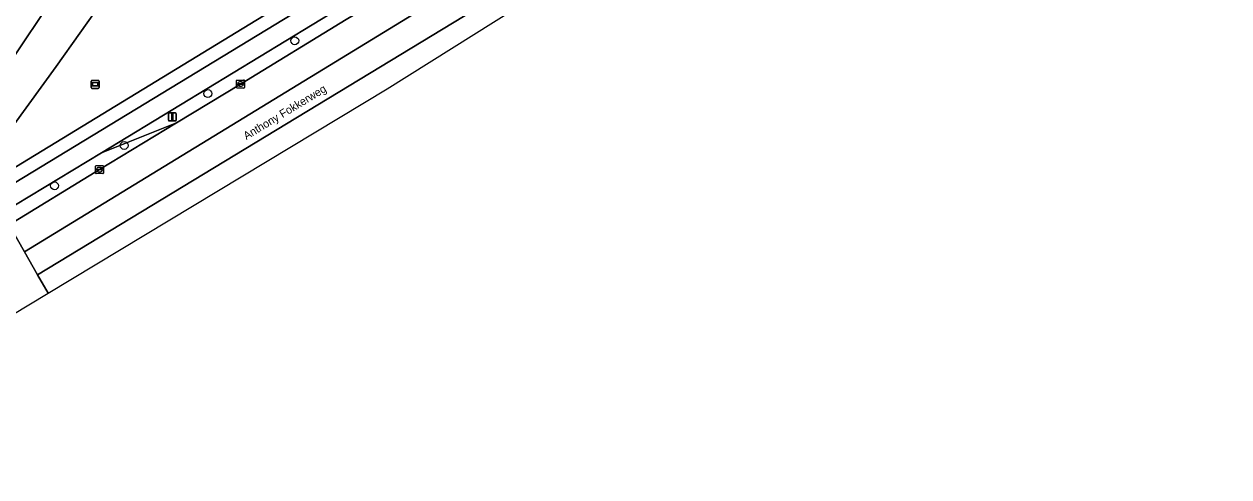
# Model space of a CAD drawing. Extents: x 157320 to 158835, y 386650 to 388491.
# Drawn here: x 158665.7 to 158816.2, y 387091.9 to 387148.4 of the extents above; entities that cross this region are included whole.
import ezdxf

# ---------------------------------------------------------------- set-up
doc = ezdxf.new("R2010")
doc.units = 0
for name, color, linetype in [('IMGEO_Berm_groen', 7, 'Continuous'), ('IMGEO_Boom', 7, 'Continuous'), ('IMGEO_Fietspad_gesloten', 7, 'Continuous'), ('IMGEO_Gemengd_bos', 7, 'Continuous'), ('IMGEO_Groenvoorziening', 7, 'Continuous'), ('IMGEO_Kolk', 7, 'Continuous'), ('IMGEO_Lichtmast', 7, 'Continuous'), ('IMGEO_Openbare_ruimte_label', 7, 'Continuous'), ('IMGEO_Rijbaan_regionaal_gesloten', 7, 'Continuous'), ('IMGEO_Verklikker', 7, 'Continuous'), ('IMGEO_Voetpad_open', 7, 'Continuous')]:
    doc.layers.add(name, color=color, linetype=linetype)

msp = doc.modelspace()

# ---------------------------------------------------------------- linework, layer by layer
at = {"layer": 'IMGEO_Berm_groen'}
msp.add_lwpolyline([(158705.93, 387148.96), (158709.18, 387150.91), (158708.25, 387152.33), (158675.32, 387132.34), (158684.71, 387136.07), (158692.71, 387140.92)], close=True, dxfattribs=at)
for points in [[(158675.09, 387130.24), (158684.71, 387136.07), (158675.32, 387132.34), (158662.81, 387124.75)], [(158663.79, 387123.35), (158675.09, 387130.24)]]:
    msp.add_lwpolyline(points, dxfattribs=at)
at = {"layer": 'IMGEO_Boom'}
for centre in [(158699.49, 387146.32), (158688.63, 387139.73), (158678.17, 387133.25), (158669.47, 387128.22)]:
    msp.add_circle(centre, 0.489, dxfattribs=at)
at = {"layer": 'IMGEO_Fietspad_gesloten'}
for points in [[(158711.04, 387156.89), (158658.02, 387124.66)], [(158660.21, 387123.18), (158662.81, 387124.75), (158675.32, 387132.34), (158708.25, 387152.33)]]:
    msp.add_lwpolyline(points, dxfattribs=at)
at = {"layer": 'IMGEO_Gemengd_bos'}
for points in [[(158660.6, 387130.66), (158669.65, 387143.09), (158678.55, 387155.62), (158685.08, 387166.85), (158686.55, 387170.99)], [(158677.43, 387163.77), (158655.74, 387131.55)], [(158655.74, 387131.55), (158677.43, 387163.77)]]:
    msp.add_lwpolyline(points, dxfattribs=at)
at = {"layer": 'IMGEO_Groenvoorziening'}
for points in [[(158657.86, 387126.45), (158705.61, 387155.6), (158704.7, 387157.57), (158702.66, 387156.59), (158701.79, 387158.35), (158688.73, 387184.77)], [(158686.55, 387170.99), (158685.08, 387166.85), (158678.55, 387155.62), (158669.65, 387143.09), (158660.6, 387130.66)]]:
    msp.add_lwpolyline(points, dxfattribs=at)
at = {"layer": 'IMGEO_Kolk'}
for p, q in [((158692.21, 387140.5), (158692.21, 387141.35)), ((158692.29, 387141.42), (158693.14, 387141.42)), ((158692.7, 387141.2), (158692.72, 387141.2)), ((158693.21, 387141.35), (158693.21, 387140.5)), ((158693.14, 387140.42), (158692.29, 387140.42)), ((158692.47, 387140.92), (158692.47, 387140.93)), ((158692.51, 387140.97), (158692.91, 387140.97)), ((158692.91, 387140.88), (158692.51, 387140.88)), ((158692.72, 387140.64), (158692.7, 387140.64)), ((158692.95, 387140.93), (158692.95, 387140.92)), ((158674.59, 387129.81), (158674.59, 387130.67)), ((158674.66, 387130.74), (158675.52, 387130.74)), ((158675.08, 387130.52), (158675.1, 387130.52)), ((158675.59, 387130.67), (158675.59, 387129.81)), ((158675.52, 387129.74), (158674.66, 387129.74)), ((158674.85, 387130.23), (158674.85, 387130.25)), ((158674.89, 387130.28), (158675.29, 387130.28)), ((158675.29, 387130.2), (158674.89, 387130.2)), ((158675.1, 387129.96), (158675.07, 387129.96)), ((158675.33, 387130.25), (158675.33, 387130.23))]:
    msp.add_line(p, q, dxfattribs=at)
for points in [[(158692.21, 387140.5), (158692.21, 387141.35)], [(158692.29, 387141.42), (158693.14, 387141.42)], [(158693.21, 387141.35), (158693.21, 387140.5)], [(158693.14, 387140.42), (158692.29, 387140.42)], [(158674.59, 387129.81), (158674.59, 387130.67)], [(158674.66, 387130.74), (158675.52, 387130.74)], [(158675.59, 387130.67), (158675.59, 387129.81)], [(158675.52, 387129.74), (158674.66, 387129.74)]]:
    msp.add_lwpolyline(points, dxfattribs=at)
for centre, radius, start, end in [((158692.29, 387141.35), 0.0765, 91.552, 178.448), ((158692.29, 387141.35), 0.0765, 91.552, 178.448), ((158693.14, 387141.35), 0.0765, 1.552, 88.448), ((158693.14, 387141.35), 0.0765, 1.552, 88.448), ((158692.29, 387140.5), 0.0765, 181.552, 268.448), ((158692.29, 387140.5), 0.0765, 181.552, 268.448), ((158692.51, 387140.93), 0.0403, 85.8775, 175.7526), ((158692.51, 387140.92), 0.0366, 178.938, 274.7102), ((158692.92, 387140.93), 0.0386, 1.7309, 96.639), ((158692.91, 387140.92), 0.043, 264.8664, 352.4533), ((158693.14, 387140.5), 0.0765, 271.552, 358.448), ((158693.14, 387140.5), 0.0765, 271.552, 358.448), ((158674.67, 387130.66), 0.0765, 91.552, 178.448), ((158674.67, 387130.66), 0.0765, 91.552, 178.448), ((158675.51, 387130.66), 0.0765, 1.552, 88.448), ((158675.51, 387130.66), 0.0765, 1.552, 88.448), ((158674.67, 387129.81), 0.0765, 181.552, 268.448), ((158674.67, 387129.81), 0.0765, 181.552, 268.448), ((158674.89, 387130.24), 0.0403, 85.8775, 175.7526), ((158674.88, 387130.23), 0.0366, 178.938, 274.7102), ((158675.29, 387130.24), 0.0386, 1.7309, 96.639), ((158675.29, 387130.24), 0.043, 264.8664, 352.4533), ((158675.51, 387129.81), 0.0765, 271.552, 358.448), ((158675.51, 387129.81), 0.0765, 271.552, 358.448)]:
    msp.add_arc(centre, radius, start, end, dxfattribs=at)
for centre, major_axis, ratio, start_param, end_param in [((158692.7, 387140.92), (-0.387, 0.002), 0.722429, 4.712389, 7.853982), ((158692.72, 387140.92), (-0.39, 0.002), 0.717154, 1.570796, 4.712389), ((158675.08, 387130.24), (-0.387, 0.002), 0.722429, 4.712389, 7.853982), ((158675.1, 387130.24), (-0.39, 0.002), 0.717154, 1.570796, 4.712389)]:
    msp.add_ellipse(centre, major_axis=major_axis, ratio=ratio, start_param=start_param, end_param=end_param, dxfattribs=at)
at = {"layer": 'IMGEO_Lichtmast'}
for p, q in [((158683.69, 387136.41), (158683.69, 387137.21)), ((158683.69, 387137.21), (158683.69, 387136.41)), ((158683.79, 387137.31), (158684.58, 387137.31)), ((158684.58, 387137.31), (158683.79, 387137.31)), ((158684.68, 387137.21), (158684.68, 387136.41)), ((158684.68, 387136.41), (158684.68, 387137.21)), ((158684.58, 387136.31), (158683.79, 387136.31)), ((158683.79, 387136.31), (158684.58, 387136.31))]:
    msp.add_line(p, q, dxfattribs=at)
msp.add_lwpolyline([(158684.11, 387137.19), (158684.26, 387137.19), (158684.26, 387136.44), (158684.11, 387136.44), (158684.11, 387137.19)], dxfattribs=at)
for centre, start, end in [((158683.79, 387137.21), 90, 180), ((158683.79, 387137.21), 90, 180), ((158684.58, 387137.21), 0, 90), ((158684.58, 387137.21), 360, 90), ((158683.79, 387136.41), 180, 270), ((158683.79, 387136.41), 180, 270), ((158684.58, 387136.41), 270, 0), ((158684.58, 387136.41), 270, 0)]:
    msp.add_arc(centre, 0.1, start, end, dxfattribs=at)
at = {"layer": 'IMGEO_Rijbaan_regionaal_gesloten'}
for points in [[(158809.54, 387208.93), (158805.95, 387205.57), (158805.82, 387205.45), (158784.73, 387192.6), (158772.54, 387185.1), (158756.65, 387175.43), (158745.11, 387168.45), (158737.24, 387163.65), (158665.72, 387119.96), (158667.35, 387117.1), (158716.67, 387146.98), (158774.65, 387182.12), (158815.62, 387207.26)], [(158630.59, 387091.88), (158639.7, 387097.36), (158668.65, 387114.8), (158667.35, 387117.1), (158665.72, 387119.96), (158663.79, 387123.35), (158661.1, 387121.69), (158658.86, 387120.33), (158658.45, 387120.09), (158656.03, 387118.63), (158655.86, 387118.52)]]:
    msp.add_lwpolyline(points, dxfattribs=at)
for points in [[(158668.65, 387114.8), (158711.03, 387140.33), (158816.23, 387206.23), (158815.62, 387207.26), (158774.65, 387182.12), (158716.67, 387146.98), (158667.35, 387117.1)], [(158737.24, 387163.65), (158735.67, 387162.8), (158732.04, 387161.14), (158727.59, 387159.34), (158716.22, 387154.77), (158714.39, 387153.95), (158712.65, 387152.98), (158709.18, 387150.91), (158705.93, 387148.96), (158692.71, 387140.92), (158684.71, 387136.07), (158675.09, 387130.24), (158663.79, 387123.35), (158665.72, 387119.96)]]:
    msp.add_lwpolyline(points, close=True, dxfattribs=at)
at = {"layer": 'IMGEO_Verklikker'}
for p, q in [((158674.04, 387140.48), (158674.04, 387141.28)), ((158674.04, 387141.28), (158674.04, 387140.48)), ((158674.14, 387141.38), (158674.93, 387141.38)), ((158674.93, 387141.38), (158674.14, 387141.38)), ((158675.03, 387141.28), (158675.03, 387140.48)), ((158675.03, 387140.48), (158675.03, 387141.28)), ((158674.93, 387140.38), (158674.14, 387140.38)), ((158674.14, 387140.38), (158674.93, 387140.38))]:
    msp.add_line(p, q, dxfattribs=at)
for points in [[(158674.14, 387141.12), (158674.93, 387141.12), (158674.93, 387140.65), (158674.14, 387140.65), (158674.14, 387141.12)], [(158674.21, 387141.05), (158674.21, 387140.72), (158674.86, 387140.72), (158674.86, 387141.05), (158674.21, 387141.05)]]:
    msp.add_lwpolyline(points, dxfattribs=at)
for centre, start, end in [((158674.14, 387141.28), 90, 180), ((158674.14, 387141.28), 90, 180), ((158674.93, 387141.28), 0, 90), ((158674.93, 387141.28), 360, 90), ((158674.14, 387140.48), 180, 270), ((158674.14, 387140.48), 180, 270), ((158674.93, 387140.48), 270, 0), ((158674.93, 387140.48), 270, 0)]:
    msp.add_arc(centre, 0.1, start, end, dxfattribs=at)
at = {"layer": 'IMGEO_Voetpad_open'}
for points in [[(158731.3, 387167.84), (158711.41, 387158.96), (158709.35, 387157.83), (158705.61, 387155.6), (158657.86, 387126.45), (158657.83, 387126.38), (158654.86, 387124.44), (158655.74, 387124.27)], [(158658.02, 387124.66), (158711.04, 387156.89)]]:
    msp.add_lwpolyline(points, dxfattribs=at)

# ---------------------------------------------------------------- texts
at = {"layer": 'IMGEO_Openbare_ruimte_label'}
msp.add_text('Anthony Fokkerweg', height=1, rotation=31.2095, dxfattribs=at).set_placement((158693.44, 387133.92))

doc.saveas('drawing.dxf')
